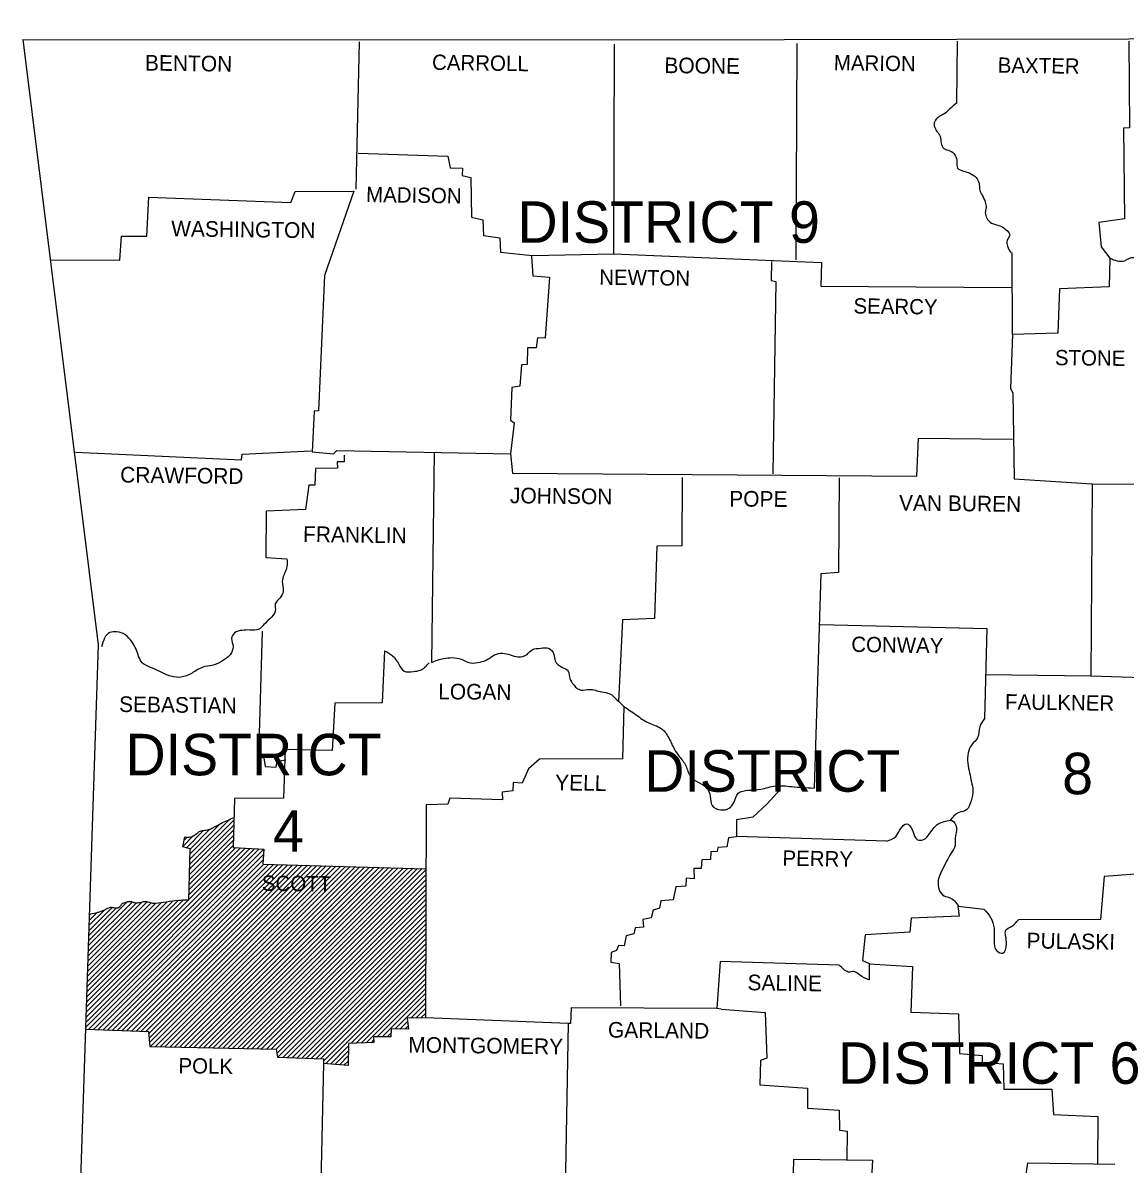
# Model space of a CAD drawing. Extents: x 1382482 to 1385815, y 1168351 to 1170484.
# Drawn here: x 1385079.5 to 1385395.5, y 1169914.2 to 1170241.4 of the extents above; entities that cross this region are included whole.
import ezdxf

# ---------------------------------------------------------------- set-up
doc = ezdxf.new("R2010")
doc.units = 0
doc.layers.add('Default', color=7, linetype='Continuous')
doc.layers.add('R_Draft', color=7, linetype='Continuous')

msp = doc.modelspace()

# ---------------------------------------------------------------- linework, layer by layer
at = {"layer": 'Default'}
for p, q in [((1385279.67, 1169958.65), (1385278.42, 1169958.86)), ((1385235.82, 1169954.58), (1385234.6, 1169889.01))]:
    msp.add_line(p, q, dxfattribs=at)
for points in [[(1385079.51, 1170236.59), (1385248.34, 1170236.48), (1385396.51, 1170236.8), (1385571.29, 1170239.51), (1385652.31, 1170241.39)], [(1385079.51, 1170236.59), (1385101.12, 1170063.06), (1385091.73, 1169779.8)], [(1385347.33, 1170236.17), (1385347.12, 1170218.32)], [(1385396.51, 1170236.17), (1385396.71, 1170211.32), (1385394.94, 1170211.22), (1385395.25, 1170185.22), (1385387.94, 1170184.18), (1385388.57, 1170177.18), (1385391.08, 1170173.94), (1385390.87, 1170165.7), (1385376.67, 1170165.17), (1385376.14, 1170152.44), (1385363.2, 1170152.02), (1385362.57, 1170136.57), (1385363.3, 1170135.31), (1385363.62, 1170110.67), (1385385.96, 1170109.21), (1385385.65, 1170054.19), (1385403.4, 1170053.66), (1385403.4, 1169997.7), (1385389.41, 1169996.66), (1385388.36, 1169984.34), (1385364.87, 1169984.23)], [(1385175.88, 1170235.96), (1385174.94, 1170193.68)], [(1385175.67, 1170204.01), (1385201.36, 1170203.18), (1385201.99, 1170199.84), (1385205.54, 1170199.73), (1385205.43, 1170197.64), (1385207.94, 1170197.02), (1385208.15, 1170185.64), (1385211.38, 1170184.91), (1385211.59, 1170180.42), (1385216.19, 1170179.79), (1385216.39, 1170175.61), (1385225.48, 1170174.67), (1385248.87, 1170175.2), (1385249.08, 1170235.23)], [(1385301.39, 1170235.44), (1385301.07, 1170173.42)], [(1385087.76, 1170173.42), (1385107.28, 1170173.32), (1385107.81, 1170180.21), (1385115.01, 1170180.21), (1385115.64, 1170191.38), (1385156.36, 1170189.92), (1385157.61, 1170193.05), (1385174.42, 1170193.16), (1385165.96, 1170168.93), (1385164.29, 1170130.2), (1385163.04, 1170130.09), (1385162.41, 1170118.4), (1385168.57, 1170117.88), (1385169.51, 1170118.82), (1385219.32, 1170117.88), (1385219.84, 1170112.34)], [(1385225.27, 1170174.47), (1385225.69, 1170168.83), (1385230.49, 1170168.51), (1385229.24, 1170150.97), (1385227.04, 1170151.08), (1385226.63, 1170148.26), (1385224.12, 1170148.26), (1385224.02, 1170143.46), (1385222.45, 1170143.35), (1385221.93, 1170137.19), (1385219.63, 1170136.88), (1385219.32, 1170127.48), (1385220.36, 1170126.75), (1385219.32, 1170117.88)], [(1385248.87, 1170175.2), (1385308.38, 1170172.69), (1385308.28, 1170165.9), (1385362.88, 1170165.49)], [(1385363.2, 1170152.02), (1385363.09, 1170175.51)], [(1385294.08, 1170173), (1385293.97, 1170167.57), (1385295.33, 1170167.26), (1385294.49, 1170112.13)], [(1385219.84, 1170112.34), (1385335.74, 1170111.4), (1385336.26, 1170122.37), (1385363.2, 1170122.05)], [(1385094.65, 1170118.29), (1385142.16, 1170116.1), (1385142.37, 1170117.77), (1385162.2, 1170118.71)], [(1385171.6, 1170117.46), (1385171.6, 1170115.58), (1385169.62, 1170115.58), (1385169.72, 1170113.7), (1385163.35, 1170113.6), (1385163.25, 1170108.9), (1385161.47, 1170108.9), (1385160.53, 1170101.9), (1385149.26, 1170101.38), (1385149.15, 1170088.12), (1385155.21, 1170087.7)], [(1385197.39, 1170118.29), (1385196.66, 1170058.05)], [(1385268.52, 1170111.02), (1385268.42, 1170091.49), (1385261.22, 1170091.39), (1385260.59, 1170070.61), (1385251.4, 1170070.3), (1385250.26, 1170046.87)], [(1385313.5, 1170110.98), (1385313.29, 1170083.84), (1385308.28, 1170083.42), (1385306.29, 1170022.03)], [(1385385.96, 1170109.21), (1385439.63, 1170108.9), (1385444.22, 1170111.09), (1385443.91, 1170070.27), (1385440.78, 1170068.91), (1385437.96, 1170066.51), (1385437.02, 1170065.57), (1385436.91, 1170053.87), (1385403.4, 1170053.87)], [(1385148.11, 1170067.03), (1385147.07, 1170031.11), (1385148.63, 1170030.69), (1385148.94, 1170028.19), (1385152.08, 1170027.98), (1385152.39, 1170029.75), (1385154.9, 1170030.17)], [(1385308.07, 1170068.91), (1385355.78, 1170067.76), (1385355.16, 1170041.97)], [(1385183.19, 1170061.39), (1385182.46, 1170046.46), (1385168.89, 1170046.36), (1385168.16, 1170032.78), (1385154.69, 1170033.1), (1385154.27, 1170019.1), (1385140.17, 1170019), (1385139.76, 1170005.01), (1385148.63, 1170004.49), (1385148.32, 1170000.21), (1385195.03, 1169998.92)], [(1385355.46, 1170054.6), (1385385.65, 1170054.19)], [(1385251.79, 1170045.42), (1385251.37, 1170030.38), (1385227.57, 1170030.28), (1385224.43, 1170027.56), (1385222.66, 1170023.39), (1385220.05, 1170023.59), (1385219.94, 1170021.19), (1385216.92, 1170020.88), (1385217.02, 1170018.69), (1385201.88, 1170019.1), (1385201.36, 1170017.43), (1385195.09, 1170017.23), (1385194.89, 1169956.15), (1385189.67, 1169956.04), (1385190.08, 1169952.91), (1385185.07, 1169953.01), (1385184.97, 1169950.72), (1385180.06, 1169950.72), (1385180.16, 1169949.05), (1385172.85, 1169948.84), (1385172.75, 1169942.47), (1385165.65, 1169943.09), (1385164.5, 1169891.73)], [(1385296.58, 1170021.61), (1385292.82, 1170017.54), (1385288.75, 1170013.68), (1385284.05, 1170012.94), (1385284.05, 1170008.04), (1385281.76, 1170007.72), (1385281.34, 1170005.22), (1385278.73, 1170005.01), (1385278.52, 1170003.86), (1385276.74, 1170003.76), (1385276.64, 1170001.56), (1385274.13, 1170001.46), (1385273.93, 1169998.95), (1385271.84, 1169998.95), (1385271.94, 1169996.03), (1385269.64, 1169996.24), (1385269.54, 1169993.94), (1385266.72, 1169993.73), (1385265.89, 1169989.97), (1385262.34, 1169989.66), (1385262.02, 1169987.57), (1385260.14, 1169987.05), (1385259.62, 1169984.86), (1385257.22, 1169984.34), (1385257.43, 1169982.14), (1385255.03, 1169981.94), (1385254.61, 1169980.26), (1385252.42, 1169979.64), (1385251.89, 1169976.82), (1385250.22, 1169976.92), (1385249.7, 1169975.46), (1385248.14, 1169974.94), (1385248.03, 1169972.12), (1385250.43, 1169971.7), (1385250.85, 1169959.59)], [(1385127.12, 1169989.87), (1385127.44, 1170004.59), (1385125.35, 1170005.22), (1385125.97, 1170008.04)], [(1385327.18, 1170006.78), (1385284.16, 1170008.14)], [(1385355.05, 1169987.26), (1385347.54, 1169988.1), (1385347.85, 1169985.28), (1385334.17, 1169984.75), (1385333.75, 1169980.68), (1385320.91, 1169979.95), (1385320.18, 1169972.64), (1385322.06, 1169971.7), (1385322.06, 1169967.04)], [(1385313.5, 1169971.29), (1385279.36, 1169972.33), (1385278.42, 1169958.86), (1385236.65, 1169959.07), (1385236.48, 1169954.55)], [(1385322.06, 1169971.64), (1385334.48, 1169970.87), (1385334.07, 1169957.82), (1385347.74, 1169957.29), (1385347.95, 1169945.91), (1385354.43, 1169945.39), (1385354.43, 1169943.41), (1385360.48, 1169942.99), (1385360.69, 1169935.68), (1385374.47, 1169935.68), (1385374.89, 1169928.48), (1385387.63, 1169927.85), (1385387.53, 1169914.26)], [(1385279.67, 1169958.65), (1385292.3, 1169957.71), (1385292.72, 1169944.56), (1385290.94, 1169943.93), (1385290.74, 1169936.93), (1385304.41, 1169936), (1385304.41, 1169930.25), (1385313.5, 1169929.73), (1385313.6, 1169923.99), (1385315.79, 1169923.67), (1385315.68, 1169915.42)], [(1385235.82, 1169954.58), (1385194.89, 1169956.15)], [(1385097.47, 1169952.91), (1385115.53, 1169952.28), (1385115.95, 1169947.9), (1385152.08, 1169947.17), (1385152.49, 1169944.87), (1385165.65, 1169944.45), (1385165.65, 1169943.09)], [(1385236.48, 1169954.55), (1385235.82, 1169954.58)], [(1385234.77, 1169898.2), (1385294.49, 1169897.36), (1385295.64, 1169907.28), (1385300.34, 1169907.28), (1385300.45, 1169915.64), (1385323, 1169915.32), (1385322.79, 1169910.31), (1385328.64, 1169909.89), (1385328.64, 1169900.7), (1385332.4, 1169900.39), (1385332.35, 1169899.44)], [(1385332.4, 1169900.39), (1385338.24, 1169901.23), (1385338.66, 1169904.78), (1385342.11, 1169905.4), (1385342.32, 1169907.49), (1385366.64, 1169908.22), (1385367.58, 1169914.59), (1385392.54, 1169914.17)]]:
    msp.add_lwpolyline(points, dxfattribs=at)
for points in [[(1385347.12, 1170218.32), (1385345.24, 1170216.75), (1385343.57, 1170215.29), (1385341.06, 1170213.51), (1385340.75, 1170211.84), (1385341.58, 1170210.17), (1385342.42, 1170208.82), (1385342.73, 1170206.94), (1385343.46, 1170205.37), (1385345.24, 1170204.74), (1385346.7, 1170203.39), (1385347.22, 1170201.51), (1385347.43, 1170199.73), (1385349.1, 1170198.9), (1385350.98, 1170198.27), (1385352.76, 1170197.02), (1385353.59, 1170195.45), (1385353.8, 1170193.47), (1385354.53, 1170191.9), (1385355.37, 1170190.02), (1385355.58, 1170188.46), (1385355.37, 1170186.89), (1385355.78, 1170185.43), (1385357.14, 1170183.97), (1385359.54, 1170183.24), (1385361.21, 1170182.19), (1385362.36, 1170180.73), (1385361.63, 1170178.96), (1385361.74, 1170177.39), (1385362.68, 1170175.51)], [(1385391.08, 1170173.94), (1385395.25, 1170173.21), (1385397.76, 1170174.15), (1385399.53, 1170171.44), (1385400.47, 1170169.35), (1385402.04, 1170166.32), (1385404.54, 1170165.38), (1385406.42, 1170163.71), (1385406.42, 1170161.94), (1385404.75, 1170160.27), (1385403.5, 1170158.6), (1385403.92, 1170156.61), (1385404.34, 1170153.9), (1385404.34, 1170151.29), (1385403.71, 1170148.89), (1385403.19, 1170146.69), (1385403.71, 1170144.81), (1385405.69, 1170145.13), (1385407.78, 1170146.69), (1385409.97, 1170146.69), (1385412.06, 1170145.54), (1385414.26, 1170143.56), (1385416.45, 1170143.98), (1385418.22, 1170144.5), (1385420.73, 1170145.23), (1385422.5, 1170144.29), (1385424.07, 1170143.04), (1385425.95, 1170141.05), (1385427.72, 1170139.8), (1385430.02, 1170138.65), (1385432.84, 1170137.92), (1385435.45, 1170136.15), (1385435.87, 1170133.12), (1385435.76, 1170130.51), (1385435.56, 1170127.27), (1385435.35, 1170123.72), (1385435.66, 1170120.28), (1385436.81, 1170117.98), (1385438.27, 1170115.27), (1385438.69, 1170112.76), (1385438.58, 1170108.79)], [(1385155.21, 1170087.7), (1385155.21, 1170085.51), (1385154.37, 1170083.21), (1385153.85, 1170081.23), (1385154.17, 1170078.62), (1385153.23, 1170076.53), (1385151.87, 1170074.86), (1385151.87, 1170072.77), (1385150.3, 1170070.58), (1385148.63, 1170068.91), (1385147.17, 1170067.55), (1385144.56, 1170067.34), (1385142.37, 1170067.24), (1385140.17, 1170066.51), (1385139.34, 1170064.94), (1385139.76, 1170062.54), (1385138.92, 1170060.24), (1385136.73, 1170058.47), (1385134.33, 1170057.32), (1385131.82, 1170056.9), (1385128.38, 1170055.23), (1385125.24, 1170053.87), (1385121.9, 1170054.08), (1385118.77, 1170055.44), (1385115.95, 1170056.69), (1385113.76, 1170057.95), (1385111.98, 1170061.81), (1385110.83, 1170063.9), (1385108.85, 1170065.98), (1385106.45, 1170066.82), (1385104.47, 1170066.61), (1385102.06, 1170062.54)], [(1385183.19, 1170061.39), (1385185.49, 1170059.93), (1385187.26, 1170057.53), (1385188.83, 1170055.54), (1385191.44, 1170055.44), (1385193.53, 1170055.86), (1385195.93, 1170057.95)], [(1385196.66, 1170058.05), (1385200.11, 1170059.2), (1385202.61, 1170059.41), (1385205.12, 1170058.99), (1385207.73, 1170057.95), (1385210.55, 1170058.15), (1385212.64, 1170058.88), (1385214.72, 1170060.24), (1385217.02, 1170060.66), (1385219.21, 1170060.24), (1385221.51, 1170059.62), (1385224.02, 1170060.35), (1385225.48, 1170061.7), (1385227.98, 1170062.12), (1385230.18, 1170062.12), (1385231.74, 1170060.35), (1385232.06, 1170058.47), (1385234.04, 1170056.69), (1385235.82, 1170055.54), (1385236.34, 1170053.35), (1385237.28, 1170051.78), (1385238.22, 1170050.74), (1385239.57, 1170050.11), (1385241.87, 1170050.32), (1385245.42, 1170049.59), (1385247.72, 1170049.07), (1385249.81, 1170047.3), (1385251.79, 1170045.42)], [(1385251.79, 1170045.42), (1385255.44, 1170042.91), (1385258.89, 1170040.72), (1385262.44, 1170039.15), (1385264.42, 1170036.85), (1385266.2, 1170033.3), (1385267.66, 1170031.11), (1385269.54, 1170028.4), (1385270.9, 1170025.37), (1385273.09, 1170023.7), (1385275.39, 1170022.24), (1385276.54, 1170019.63), (1385277.06, 1170017.02), (1385279.56, 1170015.76), (1385281.97, 1170016.29), (1385283.32, 1170017.85), (1385284.58, 1170020.57), (1385287.39, 1170021.4), (1385291.05, 1170021.72), (1385295.23, 1170022.65), (1385299.82, 1170022.45), (1385306.29, 1170022.03)], [(1385355.16, 1170041.97), (1385353.8, 1170039.57), (1385353.17, 1170036.44), (1385351.5, 1170034.45), (1385350.46, 1170032.16), (1385350.36, 1170029.13), (1385350.88, 1170026.41), (1385351.4, 1170023.8), (1385351.82, 1170021.4), (1385351.29, 1170018.37), (1385349.94, 1170015.76), (1385347.85, 1170015.03), (1385345.21, 1170012.67)], [(1385125.97, 1170008.04), (1385126.54, 1170007.96), (1385127.13, 1170007.97), (1385128, 1170008.15), (1385128.14, 1170008.2), (1385128.27, 1170008.25), (1385128.57, 1170008.39), (1385128.84, 1170008.57), (1385129.37, 1170008.99), (1385129.89, 1170009.4), (1385130.31, 1170009.65), (1385130.46, 1170009.71), (1385130.82, 1170009.81), (1385131.18, 1170009.89), (1385131.94, 1170009.98), (1385132.68, 1170010.1), (1385133.04, 1170010.2), (1385133.39, 1170010.33), (1385134.12, 1170010.72), (1385134.84, 1170011.13), (1385135.57, 1170011.53), (1385136.31, 1170011.9), (1385140.01, 1170013.59)], [(1385327.18, 1170006.78), (1385329.79, 1170008.25), (1385331.14, 1170010.44), (1385332.81, 1170011.8), (1385334.48, 1170009.92), (1385335.95, 1170007.2), (1385337.51, 1170007.2), (1385339.5, 1170009.08), (1385340.75, 1170010.75), (1385342.32, 1170012), (1385343.99, 1170012.53), (1385345.76, 1170012.74), (1385347.12, 1170010.75), (1385346.7, 1170007.62), (1385346.7, 1170005.53), (1385345.55, 1170003.34), (1385344.3, 1170001.04), (1385342.94, 1169998.43), (1385341.9, 1169995.61), (1385342.11, 1169992.9), (1385343.57, 1169991.12), (1385345.24, 1169990.6), (1385347.77, 1169988.07)], [(1385127.12, 1169989.87), (1385126.37, 1169989.88), (1385125.61, 1169989.87), (1385124.09, 1169989.77), (1385120.65, 1169989.35), (1385117.52, 1169988.93), (1385117.16, 1169988.92), (1385116.81, 1169988.96), (1385116.11, 1169989.14), (1385115.4, 1169989.34), (1385114.87, 1169989.44), (1385114.7, 1169989.45), (1385114.04, 1169989.4), (1385113.39, 1169989.25), (1385112.74, 1169989.1), (1385112.09, 1169989.03), (1385111.64, 1169989.1), (1385111.2, 1169989.24), (1385110.76, 1169989.38), (1385110.31, 1169989.45), (1385109.76, 1169989.42), (1385109.22, 1169989.32), (1385108.67, 1169989.15), (1385108.12, 1169988.93), (1385107.76, 1169988.66), (1385107.48, 1169988.28), (1385107.21, 1169987.92), (1385106.87, 1169987.68), (1385106.56, 1169987.61), (1385106.23, 1169987.6), (1385105.56, 1169987.68), (1385104.89, 1169987.76), (1385104.26, 1169987.68), (1385103.79, 1169987.48), (1385103.32, 1169987.26), (1385102.86, 1169987.04), (1385102.38, 1169986.84), (1385101.9, 1169986.67), (1385101.43, 1169986.49), (1385100.47, 1169986.16), (1385098.56, 1169985.84)], [(1385355.05, 1169987.26), (1385356.83, 1169984.96), (1385357.87, 1169981.83), (1385357.87, 1169978.28), (1385358.71, 1169975.36), (1385360.38, 1169974.73), (1385361.42, 1169977.24), (1385361.21, 1169979.74), (1385361.21, 1169981.2), (1385362.99, 1169982.46), (1385364.87, 1169984.23)], [(1385322.06, 1169967.04), (1385319.34, 1169968.47), (1385317.78, 1169969.41), (1385316.11, 1169969.3), (1385314.75, 1169970.14), (1385313.5, 1169971.29)]]:
    msp.add_spline(points, degree=3, dxfattribs=at)
at = {"layer": 'R_Draft'}
for p, q in [((1385127.31, 1169998.74), (1385139.95, 1170011.38)), ((1385127.34, 1170000.19), (1385139.99, 1170012.83)), ((1385127.37, 1170001.63), (1385138.76, 1170013.02)), ((1385127.4, 1170003.08), (1385136.16, 1170011.83)), ((1385125.36, 1170005.27), (1385128.38, 1170008.29)), ((1385125.76, 1170007.09), (1385126.63, 1170007.96)), ((1385126.4, 1170004.9), (1385131.42, 1170009.92)), ((1385127.25, 1169995.85), (1385139.86, 1170008.46)), ((1385127.28, 1169997.3), (1385139.9, 1170009.92)), ((1385127.43, 1170004.52), (1385133.15, 1170010.23)), ((1385097.48, 1169953.36), (1385148.62, 1170004.49)), ((1385097.53, 1169954.82), (1385147.28, 1170004.57)), ((1385097.58, 1169956.28), (1385145.94, 1170004.65)), ((1385097.63, 1169957.75), (1385144.61, 1170004.72)), ((1385097.68, 1169959.21), (1385143.27, 1170004.8)), ((1385127.13, 1169990.07), (1385141.94, 1170004.88)), ((1385127.16, 1169991.52), (1385140.6, 1170004.96)), ((1385127.19, 1169992.96), (1385139.77, 1170005.54)), ((1385127.22, 1169994.41), (1385139.82, 1170007)), ((1385098.42, 1169952.88), (1385148.52, 1170002.98)), ((1385099.78, 1169952.83), (1385148.41, 1170001.45)), ((1385101.15, 1169952.78), (1385148.57, 1170000.2)), ((1385102.52, 1169952.73), (1385149.95, 1170000.16)), ((1385103.89, 1169952.69), (1385151.32, 1170000.12)), ((1385105.25, 1169952.64), (1385152.7, 1170000.09)), ((1385106.62, 1169952.59), (1385154.07, 1170000.05)), ((1385107.99, 1169952.54), (1385155.45, 1170000.01)), ((1385109.35, 1169952.5), (1385156.83, 1169999.97)), ((1385110.72, 1169952.45), (1385158.2, 1169999.93)), ((1385112.09, 1169952.4), (1385159.58, 1169999.9)), ((1385113.45, 1169952.35), (1385160.96, 1169999.86)), ((1385114.82, 1169952.31), (1385162.33, 1169999.82)), ((1385115.59, 1169951.67), (1385163.71, 1169999.78)), ((1385115.71, 1169950.37), (1385165.08, 1169999.74)), ((1385115.84, 1169949.08), (1385166.46, 1169999.71)), ((1385116.06, 1169947.9), (1385167.84, 1169999.67)), ((1385117.45, 1169947.87), (1385169.21, 1169999.63)), ((1385118.84, 1169947.84), (1385170.59, 1169999.59)), ((1385120.22, 1169947.81), (1385171.96, 1169999.55)), ((1385121.61, 1169947.78), (1385173.34, 1169999.51)), ((1385123, 1169947.76), (1385174.72, 1169999.48)), ((1385124.38, 1169947.73), (1385176.09, 1169999.44)), ((1385125.77, 1169947.7), (1385177.47, 1169999.4)), ((1385127.15, 1169947.67), (1385178.85, 1169999.36)), ((1385128.54, 1169947.64), (1385180.22, 1169999.32)), ((1385129.93, 1169947.61), (1385181.6, 1169999.29)), ((1385131.31, 1169947.59), (1385182.97, 1169999.25)), ((1385132.7, 1169947.56), (1385184.35, 1169999.21)), ((1385134.08, 1169947.53), (1385185.73, 1169999.17)), ((1385135.47, 1169947.5), (1385187.1, 1169999.13)), ((1385136.86, 1169947.47), (1385188.48, 1169999.1)), ((1385138.24, 1169947.45), (1385189.85, 1169999.06)), ((1385139.63, 1169947.42), (1385191.23, 1169999.02)), ((1385141.02, 1169947.39), (1385192.61, 1169998.98)), ((1385142.4, 1169947.36), (1385193.98, 1169998.94)), ((1385143.79, 1169947.33), (1385195.03, 1169998.58)), ((1385145.17, 1169947.31), (1385195.03, 1169997.16)), ((1385146.56, 1169947.28), (1385195.02, 1169995.74)), ((1385147.95, 1169947.25), (1385195.02, 1169994.32)), ((1385149.33, 1169947.22), (1385195.01, 1169992.9)), ((1385150.72, 1169947.19), (1385195.01, 1169991.48)), ((1385097.73, 1169960.67), (1385126.93, 1169989.88)), ((1385097.78, 1169962.13), (1385125.51, 1169989.87)), ((1385097.82, 1169963.6), (1385123.98, 1169989.75)), ((1385097.87, 1169965.06), (1385122.38, 1169989.56)), ((1385097.92, 1169966.52), (1385120.76, 1169989.36)), ((1385097.97, 1169967.98), (1385119.13, 1169989.15)), ((1385098.02, 1169969.45), (1385117.5, 1169988.93)), ((1385098.07, 1169970.91), (1385116.25, 1169989.1)), ((1385098.12, 1169972.37), (1385115.14, 1169989.4)), ((1385098.16, 1169973.84), (1385113.64, 1169989.31)), ((1385098.21, 1169975.3), (1385111.95, 1169989.04)), ((1385098.26, 1169976.76), (1385110.85, 1169989.35)), ((1385098.31, 1169978.22), (1385109.46, 1169989.37)), ((1385098.36, 1169979.69), (1385106.27, 1169987.59)), ((1385098.41, 1169981.15), (1385105, 1169987.74)), ((1385152.08, 1169947.14), (1385195, 1169990.06)), ((1385152.3, 1169945.95), (1385195, 1169988.64)), ((1385098.46, 1169982.61), (1385102.9, 1169987.06)), ((1385098.5, 1169984.07), (1385100.64, 1169986.21)), ((1385098.55, 1169985.54), (1385098.86, 1169985.84)), ((1385152.63, 1169944.87), (1385194.99, 1169987.23)), ((1385154, 1169944.82), (1385194.99, 1169985.81)), ((1385155.37, 1169944.78), (1385194.98, 1169984.39)), ((1385156.74, 1169944.73), (1385194.98, 1169982.97)), ((1385158.12, 1169944.69), (1385194.97, 1169981.55)), ((1385159.49, 1169944.65), (1385194.97, 1169980.13)), ((1385160.86, 1169944.6), (1385194.96, 1169978.71)), ((1385162.23, 1169944.56), (1385194.96, 1169977.29)), ((1385163.6, 1169944.52), (1385194.95, 1169975.87)), ((1385164.97, 1169944.47), (1385194.95, 1169974.45)), ((1385165.65, 1169943.74), (1385194.94, 1169973.03)), ((1385166.36, 1169943.03), (1385194.94, 1169971.62)), ((1385173.6, 1169948.86), (1385194.93, 1169970.2)), ((1385175.05, 1169948.9), (1385194.93, 1169968.78)), ((1385176.51, 1169948.94), (1385194.92, 1169967.36)), ((1385177.96, 1169948.98), (1385194.92, 1169965.94)), ((1385181.11, 1169950.72), (1385194.91, 1169964.52)), ((1385182.53, 1169950.72), (1385194.91, 1169963.1)), ((1385186.21, 1169952.99), (1385194.9, 1169961.68)), ((1385190.7, 1169956.06), (1385194.9, 1169960.26)), ((1385192.14, 1169956.09), (1385194.9, 1169958.84)), ((1385187.6, 1169952.96), (1385189.78, 1169955.15)), ((1385193.59, 1169956.12), (1385194.89, 1169957.42)), ((1385183.94, 1169950.72), (1385185.02, 1169951.79)), ((1385188.98, 1169952.93), (1385189.95, 1169953.9)), ((1385179.42, 1169949.02), (1385180.12, 1169949.73)), ((1385167.66, 1169942.92), (1385172.84, 1169948.11)), ((1385168.96, 1169942.8), (1385172.82, 1169946.67)), ((1385170.25, 1169942.69), (1385172.8, 1169945.23)), ((1385171.55, 1169942.57), (1385172.77, 1169943.79))]:
    msp.add_line(p, q, dxfattribs=at)

# ---------------------------------------------------------------- texts
at = {"layer": 'Default'}
for s, height, rotation, p in [('BENTON', 4.49, 359.2527, (1385114.49, 1170227.71)), ('CARROLL', 4.386, 359.1481, (1385196.77, 1170227.92)), ('BOONE', 4.49, 359.4001, (1385263.38, 1170226.98)), ('MARION', 4.386, 359.1854, (1385311.93, 1170227.82)), ('BAXTER', 4.386, 359.256, (1385358.92, 1170227.09)), ('MADISON', 4.386, 359.0906, (1385177.87, 1170190.02)), ('WASHINGTON', 4.489, 359.232, (1385122.01, 1170180.21)), ('NEWTON', 4.386, 359.2717, (1385244.69, 1170166.32)), ('SEARCY', 4.384, 359.2527, (1385317.57, 1170158.07)), ('STONE', 4.384, 359.4001, (1385375.31, 1170143.25)), ('CRAWFORD', 4.489, 359.2771, (1385107.39, 1170109.63)), ('JOHNSON', 4.49, 359.3514, (1385219.11, 1170103.68)), ('POPE', 4.49, 359.6155, (1385281.97, 1170102.74)), ('VAN BUREN', 4.49, 359.3508, (1385330.62, 1170101.59)), ('FRANKLIN', 4.49, 359.1816, (1385159.8, 1170092.61)), ('CONWAY', 4.384, 359.0372, (1385316.94, 1170061.08)), ('LOGAN', 4.49, 359.3969, (1385198.54, 1170047.5)), ('SEBASTIAN', 4.489, 359.2816, (1385107.08, 1170043.85)), ('FAULKNER', 4.386, 359.2486, (1385361.01, 1170044.58)), ('YELL', 4.49, 359.1987, (1385232.06, 1170021.4)), ('PERRY', 4.386, 359.0858, (1385297.21, 1169999.79)), ('SCOTT', 4.386, 359.4063, (1385148, 1169992.58)), ('PULASKI', 4.49, 359.0531, (1385367.17, 1169976.09)), ('SALINE', 4.49, 359.1492, (1385287.19, 1169964.08)), ('GARLAND', 4.49, 359.3658, (1385247.2, 1169950.51)), ('MONTGOMERY', 4.49, 359.2944, (1385189.98, 1169946.23)), ('POLK', 4.384, 359.2152, (1385124.09, 1169940.28))]:
    msp.add_text(s, height=height, rotation=rotation, dxfattribs=at).set_placement(p)
for s, height, p in [('DISTRICT 9', 11.903, (1385221.3, 1170178.33)), ('DISTRICT', 11.903, (1385108.95, 1170025.68)), ('DISTRICT', 11.903, (1385257.64, 1170020.98)), ('8', 11.9, (1385377.4, 1170020.25)), ('4', 11.9, (1385151.24, 1170003.76)), ('DISTRICT 6', 11.903, (1385313.18, 1169937.25))]:
    msp.add_text(s, height=height, dxfattribs=at).set_placement(p)

doc.saveas('drawing.dxf')
